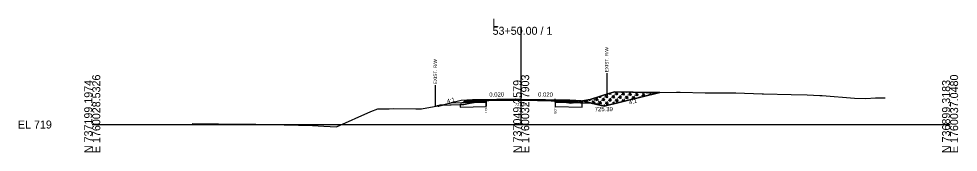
# Model space of a CAD drawing. Extents: x -26 to 4303, y -10 to 9577.
# Drawn here: x 3974.3 to 4302.8, y 3490.3 to 3537 of the extents above; entities that cross this region are included whole.
import ezdxf

# ---------------------------------------------------------------- set-up
doc = ezdxf.new("R2010")
doc.units = 0
for name, color, linetype in [('Default', 7, 'Continuous'), ('Exist CMT Pavement', 7, 'Continuous'), ('Old_Level_2', 7, 'Continuous'), ('Pattern 3', 7, 'Continuous'), ('Prop CMT Conc Surface', 7, 'Continuous'), ('Prop CMT Concrete Structures', 7, 'Continuous'), ('Prop CMT Pvmt Course 1', 7, 'Continuous'), ('Prop CMT Pvmt Course 1 CG', 7, 'Continuous'), ('Prop CMT Pvmt Course 2', 7, 'Continuous'), ('Prop CMT Pvmt Course 2 Wedge', 7, 'Continuous'), ('Prop CMT Pvmt Course 3', 7, 'Continuous'), ('Prop CMT Pvmt Surface', 7, 'Continuous'), ('Prop CMT Pvmt Surface Shoulder', 7, 'Continuous'), ('Prop CMT Pvmt Wedge Surface 1', 7, 'Continuous'), ('Prop CMT Pvmt Wedge Surface 2', 7, 'Continuous'), ('Prop CMT Pvmt Wedge Surface 3', 7, 'Continuous'), ('Prop CMT Shld Paved Course 1', 7, 'Continuous'), ('Prop CMT Shld Paved Course 2', 7, 'Continuous'), ('Prop CMT Shld Paved Course 3', 7, 'Continuous'), ('Prop CMT Slope Grass', 7, 'Continuous'), ('Prop CMT Subgrade Earthwork', 7, 'Continuous'), ('Prop Road Sect_ Recs - UC Shallow (Outline)', 7, 'Continuous'), ('Prop Shade Light', 7, 'Continuous'), ('Prop XS DDE Elevations', 7, 'Continuous'), ('Prop XS Ditch Standard Text', 7, 'Continuous'), ('Prop XS Hydro Elevations', 7, 'Continuous'), ('Prop XS SE Text', 7, 'Continuous'), ('Prop XS Side Slope Text', 7, 'Continuous'), ('Prop XS Wedging', 7, 'Continuous')]:
    doc.layers.add(name, color=color, linetype=linetype)

msp = doc.modelspace()

# ---------------------------------------------------------------- linework, layer by layer
at = {"layer": 'Exist CMT Pavement'}
for points in [[(4150, 3508.93), (4133, 3508.59)], [(4150, 3508.93), (4167, 3508.59)]]:
    msp.add_lwpolyline(points, dxfattribs=at)
at = {"layer": 'Old_Level_2'}
for p, q in [((4150, 3500), (4150, 3534.21)), ((4150, 3500), (4150, 3534.21)), ((4000, 3500), (4150, 3500)), ((4000, 3500), (4150, 3500)), ((4150, 3500), (4300, 3500)), ((4150, 3500), (4300, 3500))]:
    msp.add_line(p, q, dxfattribs=at)
at = {"layer": 'Pattern 3'}
for p, q in [((4174.2, 3508.78), (4174.46, 3508.51)), ((4175.78, 3508.68), (4176.98, 3509)), ((4175.94, 3509.28), (4176.82, 3508.4)), ((4176.54, 3509.44), (4176.22, 3508.23)), ((4177.46, 3509.82), (4177.34, 3509.35)), ((4177.6, 3509.86), (4177.94, 3509.52)), ((4178.13, 3508.56), (4179.34, 3508.88)), ((4178.29, 3509.16), (4179.18, 3508.28)), ((4178.9, 3509.32), (4178.57, 3508.12)), ((4179.25, 3509.68), (4180.46, 3510)), ((4179.41, 3510.28), (4180.3, 3509.4)), ((4180.02, 3510.44), (4179.69, 3509.23)), ((4180.49, 3508.44), (4181.7, 3508.76)), ((4180.65, 3509.04), (4181.53, 3508.16)), ((4180.97, 3510.93), (4180.81, 3510.35)), ((4181.25, 3509.2), (4180.93, 3508)), ((4181, 3510.94), (4181.42, 3510.52)), ((4181.61, 3509.56), (4182.81, 3509.88)), ((4181.77, 3510.16), (4182.65, 3509.28)), ((4182.37, 3510.32), (4182.05, 3509.12)), ((4182.73, 3510.68), (4183.93, 3511)), ((4182.89, 3511.28), (4183.77, 3510.4)), ((4183.01, 3508.92), (4183.89, 3508.04)), ((4183.48, 3511.4), (4183.17, 3510.24)), ((4183.61, 3509.09), (4183.29, 3507.88)), ((4183.96, 3509.44), (4185.17, 3509.76)), ((4184.13, 3510.04), (4185.01, 3509.16)), ((4184.3, 3511.39), (4184.29, 3511.35)), ((4184.73, 3510.21), (4184.41, 3509)), ((4185.08, 3510.56), (4186.29, 3510.88)), ((4185.24, 3511.16), (4186.13, 3510.28)), ((4185.36, 3508.81), (4186.03, 3508.14)), ((4185.85, 3511.32), (4185.52, 3510.12)), ((4185.97, 3508.97), (4185.73, 3508.07)), ((4186.32, 3509.32), (4187.53, 3509.65)), ((4186.48, 3509.93), (4187.37, 3509.04)), ((4186.68, 3511.37), (4186.64, 3511.24)), ((4187.09, 3510.09), (4186.76, 3508.88)), ((4187.44, 3510.44), (4188.65, 3510.76)), ((4187.6, 3511.04), (4188.48, 3510.16)), ((4188.2, 3511.21), (4187.88, 3510)), ((4188.32, 3508.85), (4188.28, 3508.71)), ((4188.68, 3509.2), (4189.88, 3509.53)), ((4188.84, 3509.81), (4189.61, 3509.04)), ((4189.06, 3511.35), (4189, 3511.12)), ((4189.44, 3509.97), (4189.16, 3508.93)), ((4189.55, 3511.34), (4189.6, 3511.28)), ((4189.8, 3510.32), (4191, 3510.65)), ((4189.96, 3510.93), (4190.84, 3510.04)), ((4190.56, 3511.09), (4190.24, 3509.88)), ((4191.19, 3509.69), (4191.4, 3509.49)), ((4191.44, 3511.3), (4191.36, 3511)), ((4191.8, 3509.85), (4191.72, 3509.57)), ((4191.83, 3511.29), (4191.96, 3511.16)), ((4192.15, 3510.2), (4193.36, 3510.53)), ((4192.31, 3510.81), (4193.19, 3509.93)), ((4192.92, 3510.97), (4192.6, 3509.79)), ((4193.81, 3511.24), (4193.71, 3510.88)), ((4194.12, 3511.24), (4194.32, 3511.04)), ((4194.67, 3510.69), (4194.98, 3510.38)), ((4195.27, 3510.85), (4195.16, 3510.43)), ((4195.63, 3511.2), (4195.74, 3511.24)), ((4196.2, 3511.24), (4196.07, 3510.76)), ((4196.36, 3511.24), (4196.67, 3510.92)), ((4120.68, 3506.55), (4120.66, 3506.47)), ((4120.95, 3506.4), (4121.22, 3506.47)), ((4134.39, 3507.88), (4134.44, 3507.82)), ((4134.65, 3507.92), (4134.63, 3507.83)), ((4136.5, 3508), (4136.63, 3507.87)), ((4137.1, 3508.16), (4137.03, 3507.87)), ((4162.37, 3508.24), (4162.28, 3507.89)), ((4162.69, 3508.2), (4162.88, 3508.02)), ((4164.68, 3507.93), (4164.66, 3507.85)), ((4172.46, 3508.28), (4172.81, 3507.93)), ((4173.07, 3508.44), (4172.92, 3507.91)), ((4173.04, 3507.87), (4173.51, 3508)), ((4173.96, 3508.72), (4173.86, 3508.35)), ((4174.66, 3507.56), (4175.86, 3507.88)), ((4174.82, 3508.16), (4175.7, 3507.28)), ((4175.42, 3508.32), (4175.16, 3507.35)), ((4176.66, 3507.09), (4176.63, 3506.98)), ((4177.01, 3507.44), (4178.22, 3507.76)), ((4177.17, 3508.04), (4178.06, 3507.16)), ((4177.78, 3508.2), (4177.45, 3507)), ((4178.41, 3506.81), (4178.78, 3506.44)), ((4179.02, 3506.97), (4178.87, 3506.42)), ((4178.97, 3506.39), (4179.46, 3506.52)), ((4179.37, 3507.32), (4180.58, 3507.64)), ((4179.53, 3507.92), (4180.41, 3507.04)), ((4180.13, 3508.09), (4179.81, 3506.88)), ((4181.73, 3507.2), (4182.93, 3507.53)), ((4181.89, 3507.81), (4182.45, 3507.25)), ((4182.49, 3507.97), (4182.29, 3507.21)), ((4182.84, 3508.32), (4184.05, 3508.64)), ((4184.85, 3507.85), (4184.85, 3507.85)), ((4185.2, 3508.2), (4186.41, 3508.53)), ((4187.72, 3508.69), (4187.82, 3508.59))]:
    msp.add_line(p, q, dxfattribs=at)
for points in [[(4198.52, 3511.26), (4179, 3506.39), (4171.5, 3508.26), (4174.07, 3508.74), (4180.97, 3510.93), (4182.8, 3511.4), (4189.19, 3511.35), (4194.29, 3511.23), (4195.83, 3511.24)], [(4120.49, 3506.51), (4121, 3506.39), (4122.53, 3506.77), (4121.53, 3506.73), (4120.85, 3506.59)], [(4137.7, 3507.8), (4133.51, 3507.72), (4137.58, 3508.44), (4137.7, 3508.45)], [(4165.84, 3507.73), (4163.99, 3508.04), (4161.91, 3508.29), (4161.91, 3507.81)], [(4171.31, 3508.22), (4171.31, 3507.62), (4168.46, 3507.68)]]:
    msp.add_lwpolyline(points, close=True, dxfattribs=at)
at = {"layer": 'Prop CMT Conc Surface'}
for points in [[(4137.7, 3508.43), (4133, 3508.34)], [(4133, 3508.34), (4133, 3508.13)], [(4133, 3508.13), (4137.7, 3508.22)], [(4137.7, 3508.22), (4137.7, 3508.43)], [(4161.91, 3508.23), (4161.91, 3508.44)], [(4161.91, 3508.44), (4167, 3508.34)], [(4167, 3508.13), (4161.91, 3508.23)], [(4167, 3508.34), (4167, 3508.13)]]:
    msp.add_lwpolyline(points, dxfattribs=at)
at = {"layer": 'Prop CMT Concrete Structures'}
for points in [[(4150, 3508.8), (4137.7, 3508.55)], [(4150, 3508.8), (4161.91, 3508.56)], [(4133, 3508.34), (4133, 3508.59)], [(4137.7, 3508.43), (4133, 3508.34)], [(4137.7, 3508.55), (4137.7, 3508.43)], [(4161.91, 3508.56), (4161.91, 3508.44)], [(4161.91, 3508.44), (4167, 3508.34)], [(4167, 3508.34), (4167, 3508.59)]]:
    msp.add_lwpolyline(points, dxfattribs=at)
at = {"layer": 'Prop CMT Pvmt Course 1'}
for points in [[(4137.7, 3508.22), (4133, 3508.13)], [(4133, 3508.13), (4133, 3507.79)], [(4133, 3507.79), (4137.7, 3507.89)], [(4137.7, 3507.89), (4137.7, 3508.22)], [(4161.91, 3508.23), (4167, 3508.13)], [(4161.91, 3507.9), (4161.91, 3508.23)], [(4167, 3507.79), (4161.91, 3507.9)], [(4167, 3508.13), (4167, 3507.79)]]:
    msp.add_lwpolyline(points, dxfattribs=at)
at = {"layer": 'Prop CMT Pvmt Course 2'}
for points in [[(4133, 3508.59), (4131, 3508.55), (4130.74, 3508.29)], [(4130.74, 3508.29), (4133, 3508.34)], [(4133, 3508.34), (4133, 3508.59)], [(4167, 3508.59), (4169, 3508.55), (4169.26, 3508.29)], [(4167, 3508.34), (4167, 3508.59)], [(4169.26, 3508.29), (4167, 3508.34)]]:
    msp.add_lwpolyline(points, dxfattribs=at)
at = {"layer": 'Prop CMT Pvmt Course 2 Wedge'}
for points in [[(4169, 3508.55), (4171, 3508.39), (4179, 3506.39), (4198.52, 3511.26)], [(4131, 3508.55), (4129, 3508.39), (4122.53, 3506.77)]]:
    msp.add_lwpolyline(points, dxfattribs=at)
at = {"layer": 'Prop CMT Pvmt Course 3'}
for points in [[(4133, 3508.34), (4130.74, 3508.29), (4130.53, 3508.08)], [(4130.53, 3508.08), (4133, 3508.13)], [(4133, 3508.13), (4133, 3508.34)], [(4167, 3508.34), (4169.26, 3508.29), (4169.47, 3508.08)], [(4167, 3508.13), (4167, 3508.34)], [(4169.47, 3508.08), (4167, 3508.13)]]:
    msp.add_lwpolyline(points, dxfattribs=at)
at = {"layer": 'Prop CMT Pvmt Surface'}
for points in [[(4150, 3508.68), (4133, 3508.34)], [(4133, 3508.34), (4133, 3508.59)], [(4150, 3508.68), (4167, 3508.34)], [(4167, 3508.34), (4167, 3508.59)]]:
    msp.add_lwpolyline(points, dxfattribs=at)
at = {"layer": 'Prop CMT Pvmt Surface Shoulder'}
for points in [[(4137.71, 3508.45), (4138, 3508.46), (4139.37, 3508.52), (4140.22, 3508.53), (4140.5, 3508.53), (4141.7, 3508.54), (4143.01, 3508.56), (4144.13, 3508.58), (4145.51, 3508.58), (4146.96, 3508.57), (4148.01, 3508.56), (4149.14, 3508.56), (4149.65, 3508.57), (4150, 3508.57)], [(4150, 3508.57), (4150.28, 3508.57), (4150.96, 3508.55), (4151.54, 3508.54), (4153.01, 3508.51), (4153.86, 3508.51), (4155.51, 3508.49), (4156.29, 3508.47), (4158.01, 3508.4), (4160.05, 3508.36), (4160.47, 3508.35), (4160.85, 3508.34), (4160.9, 3508.34), (4160.95, 3508.34), (4161.9, 3508.29), (4161.9, 3508.29)]]:
    msp.add_lwpolyline(points, dxfattribs=at)
at = {"layer": 'Prop CMT Pvmt Wedge Surface 1'}
for p, q in [((4133.02, 3507.67), (4125.53, 3507.52)), ((4137.7, 3507.76), (4133.02, 3507.67)), ((4161.91, 3507.77), (4166.98, 3507.67)), ((4166.98, 3507.67), (4174.47, 3507.52))]:
    msp.add_line(p, q, dxfattribs=at)
for points in [[(4137.7, 3507.76), (4137.71, 3508.45)], [(4161.91, 3507.77), (4161.9, 3508.29)]]:
    msp.add_lwpolyline(points, dxfattribs=at)
at = {"layer": 'Prop CMT Pvmt Wedge Surface 2'}
for points in [[(4137.7, 3508.55), (4138, 3508.56), (4139.37, 3508.59), (4140.22, 3508.61), (4140.5, 3508.61), (4141.7, 3508.63), (4143.01, 3508.66), (4144.13, 3508.68), (4145.51, 3508.71), (4146.96, 3508.74), (4148.01, 3508.76), (4149.14, 3508.78), (4149.65, 3508.79), (4150, 3508.8)], [(4150, 3508.8), (4150, 3508.68)], [(4150, 3508.8), (4150.28, 3508.79), (4150.96, 3508.78), (4151.54, 3508.77), (4153.01, 3508.74), (4153.86, 3508.72), (4155.51, 3508.69), (4156.29, 3508.67), (4158.01, 3508.64), (4160.05, 3508.6), (4160.47, 3508.59), (4160.85, 3508.58), (4160.9, 3508.58), (4160.95, 3508.58), (4161.9, 3508.56), (4161.91, 3508.56)], [(4150, 3508.68), (4149.65, 3508.67), (4149.14, 3508.66), (4148.01, 3508.64), (4146.96, 3508.61), (4145.51, 3508.59), (4145.43, 3508.58), (4144.13, 3508.58), (4143.01, 3508.56), (4141.7, 3508.54), (4140.5, 3508.53), (4140.22, 3508.53), (4139.37, 3508.52), (4138, 3508.46), (4137.7, 3508.45)], [(4137.7, 3508.45), (4137.7, 3508.55)], [(4161.91, 3508.44), (4161.9, 3508.44), (4160.95, 3508.46), (4160.9, 3508.46), (4160.85, 3508.46), (4160.47, 3508.47), (4160.05, 3508.47), (4158.01, 3508.52), (4156.29, 3508.55), (4155.51, 3508.57), (4153.86, 3508.6), (4153.01, 3508.62), (4151.54, 3508.64), (4150.96, 3508.66), (4150.28, 3508.67), (4150, 3508.68)], [(4161.91, 3508.56), (4161.91, 3508.44)]]:
    msp.add_lwpolyline(points, dxfattribs=at)
at = {"layer": 'Prop CMT Pvmt Wedge Surface 3'}
for points in [[(4145.43, 3508.58), (4145.51, 3508.59)], [(4150, 3508.57), (4149.65, 3508.57), (4149.14, 3508.56), (4148.01, 3508.56), (4146.96, 3508.57), (4145.51, 3508.58), (4145.43, 3508.58)], [(4145.51, 3508.59), (4146.96, 3508.61), (4148.01, 3508.64), (4149.14, 3508.66), (4149.65, 3508.67), (4150, 3508.68)], [(4150, 3508.68), (4150, 3508.57)], [(4150, 3508.68), (4150.28, 3508.67), (4150.96, 3508.66), (4151.54, 3508.64), (4153.01, 3508.62), (4153.86, 3508.6), (4155.51, 3508.57), (4156.29, 3508.55), (4158.01, 3508.52), (4160.05, 3508.47), (4160.47, 3508.47), (4160.85, 3508.46), (4160.9, 3508.46), (4160.95, 3508.46), (4161.9, 3508.44), (4161.91, 3508.44)], [(4161.91, 3508.29), (4161.9, 3508.29), (4160.95, 3508.34), (4160.9, 3508.34), (4160.85, 3508.34), (4160.47, 3508.35), (4160.05, 3508.36), (4158.01, 3508.4), (4156.29, 3508.47), (4155.51, 3508.49), (4153.86, 3508.51), (4153.01, 3508.51), (4151.54, 3508.54), (4150.96, 3508.55), (4150.28, 3508.57), (4150, 3508.57)], [(4161.91, 3508.44), (4161.91, 3508.29)]]:
    msp.add_lwpolyline(points, dxfattribs=at)
at = {"layer": 'Prop CMT Shld Paved Course 1'}
for points in [[(4133, 3508.13), (4133, 3508.59)], [(4150, 3508.47), (4133, 3508.13)], [(4150, 3508.47), (4167, 3508.13)], [(4167, 3508.13), (4167, 3508.59)]]:
    msp.add_lwpolyline(points, dxfattribs=at)
at = {"layer": 'Prop CMT Shld Paved Course 2'}
for points in [[(4133, 3508.59), (4131, 3508.55)], [(4167, 3508.59), (4169, 3508.55)]]:
    msp.add_lwpolyline(points, dxfattribs=at)
at = {"layer": 'Prop CMT Shld Paved Course 3'}
for points in [[(4150, 3508.93), (4133, 3508.59)], [(4137.7, 3508.55), (4150, 3508.8)], [(4150, 3508.68), (4150, 3508.93)], [(4150, 3508.93), (4167, 3508.59)], [(4150, 3508.8), (4150, 3508.68), (4150, 3508.68)], [(4161.91, 3508.56), (4150, 3508.8)], [(4133, 3508.59), (4133, 3508.34)], [(4133, 3508.34), (4137.7, 3508.43)], [(4137.7, 3508.43), (4137.7, 3508.55)], [(4161.91, 3508.44), (4161.91, 3508.56)], [(4167, 3508.34), (4161.91, 3508.44)], [(4167, 3508.59), (4167, 3508.34)]]:
    msp.add_lwpolyline(points, dxfattribs=at)
at = {"layer": 'Prop CMT Slope Grass'}
msp.add_lwpolyline([(4034.95, 3500.31), (4044.1, 3500.28), (4055.39, 3500.14), (4057.25, 3500.12), (4077.04, 3499.61), (4081.03, 3499.37), (4085.37, 3499.21), (4097.48, 3504.59), (4099.82, 3505.44), (4103.81, 3505.54), (4105.47, 3505.6), (4113.14, 3505.51), (4115.13, 3505.46), (4120.85, 3506.59), (4121.53, 3506.73), (4128.59, 3507.02), (4129.96, 3507.06), (4132.2, 3507.49), (4137.58, 3508.44), (4138, 3508.46), (4139.37, 3508.52), (4140.5, 3508.53), (4141.7, 3508.54), (4143.01, 3508.56), (4144.13, 3508.58), (4145.51, 3508.58), (4146.56, 3508.57), (4148.01, 3508.56), (4149.14, 3508.56), (4149.65, 3508.57), (4150.28, 3508.57), (4150.96, 3508.55), (4151.54, 3508.54), (4153.01, 3508.51), (4153.86, 3508.51), (4155.51, 3508.49), (4156.29, 3508.47), (4158.01, 3508.4), (4160.05, 3508.36), (4160.47, 3508.35), (4160.9, 3508.34), (4161.9, 3508.29), (4163.99, 3508.04), (4167.4, 3507.48), (4169.67, 3507.92), (4174.07, 3508.74), (4180.97, 3510.93), (4182.8, 3511.4), (4189.19, 3511.35), (4194.29, 3511.23), (4195.83, 3511.24), (4204.3, 3511.33), (4205.56, 3511.32), (4214.3, 3511.11), (4223.56, 3511.09), (4224.31, 3511.07), (4225.02, 3511.05), (4234.31, 3510.78), (4234.74, 3510.77), (4244.47, 3510.49), (4249.96, 3510.34), (4254.43, 3510.2), (4255.3, 3510.14), (4266.62, 3509.2), (4270.57, 3509.06), (4273.96, 3509.29), (4276.31, 3509.34), (4277.32, 3509.4)], dxfattribs=at)
at = {"layer": 'Prop CMT Subgrade Earthwork'}
for points in [[(4133, 3508.13), (4130.53, 3508.08), (4130.03, 3508.07), (4129.69, 3507.73)], [(4129.69, 3507.73), (4133, 3507.79)], [(4133, 3507.79), (4133, 3508.13)], [(4167, 3508.13), (4169.47, 3508.08), (4169.97, 3508.07), (4170.31, 3507.73)], [(4167, 3507.79), (4167, 3508.13)], [(4170.31, 3507.73), (4167, 3507.79)]]:
    msp.add_lwpolyline(points, dxfattribs=at)
at = {"layer": 'Prop Road Sect_ Recs - UC Shallow (Outline)'}
for points in [[(4128.72, 3506.12), (4137.74, 3506.31), (4137.7, 3507.8), (4133.51, 3507.72), (4132.15, 3507.48), (4130.38, 3507.14), (4129.96, 3507.06), (4128.71, 3507.03)], [(4161.87, 3506.31), (4171.28, 3506.12), (4171.31, 3507.62), (4168.46, 3507.68), (4167.4, 3507.48), (4166.73, 3507.59), (4165.84, 3507.73), (4161.91, 3507.81)]]:
    msp.add_lwpolyline(points, close=True, dxfattribs=at)
at = {"layer": 'Prop Shade Light'}
for p, q in [((4128.72, 3506.12), (4137.74, 3506.31)), ((4133.51, 3507.72), (4132.15, 3507.48)), ((4137.7, 3507.8), (4133.51, 3507.72)), ((4137.74, 3506.31), (4137.7, 3507.8)), ((4161.9, 3507.81), (4161.87, 3506.31)), ((4161.87, 3506.31), (4171.28, 3506.12)), ((4165.84, 3507.73), (4161.9, 3507.81)), ((4167.4, 3507.48), (4165.84, 3507.73)), ((4168.46, 3507.68), (4167.4, 3507.48)), ((4170.31, 3507.64), (4168.46, 3507.68)), ((4171.31, 3507.62), (4170.31, 3507.64)), ((4171.28, 3506.12), (4171.31, 3507.62))]:
    msp.add_line(p, q, dxfattribs=at)
msp.add_lwpolyline([(4132.15, 3507.48), (4129.96, 3507.06), (4128.71, 3507.03), (4128.72, 3506.12)], dxfattribs=at)
at = {"layer": 'Prop XS DDE Elevations'}
for points in [[(4174.47, 3507.52), (4179, 3506.39), (4198.52, 3511.26), (4195.83, 3511.24), (4194.29, 3511.23), (4189.19, 3511.35), (4182.8, 3511.4), (4180.97, 3510.93), (4174.07, 3508.74), (4171.5, 3508.26)], [(4133.02, 3507.67), (4125.53, 3507.52), (4122.53, 3506.77), (4128.59, 3507.02), (4129.96, 3507.06), (4132.2, 3507.49), (4133.25, 3507.67)], [(4137.7, 3507.76), (4133.25, 3507.67), (4137.58, 3508.44), (4137.71, 3508.45)], [(4139.37, 3508.52), (4140.5, 3508.53), (4140.22, 3508.53)], [(4160.47, 3508.35), (4160.85, 3508.34), (4160.9, 3508.34)], [(4160.9, 3508.34), (4160.95, 3508.34), (4161.9, 3508.29)], [(4161.91, 3507.77), (4166.13, 3507.69), (4163.99, 3508.04), (4161.9, 3508.29)], [(4166.98, 3507.67), (4168.27, 3507.64), (4167.4, 3507.48), (4166.13, 3507.69)], [(4169.67, 3507.92), (4171.5, 3508.26), (4174.47, 3507.52), (4168.27, 3507.64)]]:
    msp.add_lwpolyline(points, close=True, dxfattribs=at)
at = {"layer": 'Prop XS Ditch Standard Text'}
for p, q in [((4179.93, 3518), (4179.93, 3510.6)), ((4119.93, 3513.81), (4119.93, 3506.41)), ((4137.7, 3508.45), (4137.7, 3506.4)), ((4161.91, 3508.29), (4161.91, 3506.24))]:
    msp.add_line(p, q, dxfattribs=at)
at = {"layer": 'Prop XS Wedging'}
for p, q in [((4137.71, 3508.45), (4137.71, 3508.88)), ((4150, 3508.8), (4150, 3508.8)), ((4161.9, 3508.56), (4150, 3508.8)), ((4161.91, 3508.29), (4161.91, 3508.94)), ((4137.71, 3508.55), (4137.71, 3508.45)), ((4161.9, 3508.29), (4161.9, 3508.56))]:
    msp.add_line(p, q, dxfattribs=at)
for points in [[(4150, 3508.8), (4133, 3508.46)], [(4150, 3508.8), (4150, 3508.8), (4137.71, 3508.55)], [(4150, 3508.8), (4167, 3508.46)], [(4137.71, 3508.45), (4138, 3508.46), (4139.37, 3508.52), (4140.5, 3508.53), (4141.7, 3508.54), (4143.01, 3508.56), (4144.13, 3508.58), (4145.51, 3508.58), (4146.56, 3508.57), (4148.01, 3508.56), (4149.14, 3508.56), (4149.65, 3508.57), (4150.28, 3508.57), (4150.96, 3508.55), (4151.54, 3508.54), (4153.01, 3508.51), (4153.86, 3508.51), (4155.51, 3508.49), (4156.29, 3508.47), (4158.01, 3508.4), (4160.05, 3508.36), (4160.47, 3508.35), (4160.9, 3508.34), (4161.9, 3508.29), (4161.9, 3508.29)], [(4161.9, 3508.29), (4161.9, 3508.29)]]:
    msp.add_lwpolyline(points, dxfattribs=at)

# ---------------------------------------------------------------- texts
at = {"layer": 'Default'}
msp.add_text('-', height=0.0001, dxfattribs=at).set_placement((4000, 3500))
at = {"layer": 'Old_Level_2'}
for s, p in [('L', (4140, 3534.21)), ('L', (4140, 3534.21)), ('53+50.00 / 1', (4140, 3531.41)), ('53+50.00 / 1', (4140, 3531.41)), ('EL 719', (3974, 3498.6)), ('EL 719', (3974, 3498.6))]:
    msp.add_text(s, height=2.8, dxfattribs=at).set_placement(p)
for s, p in [('N 737199.1974', (4000, 3490)), ('N 737199.1974', (4000, 3490)), ('E 1760028.5326', (4002.8, 3490)), ('E 1760028.5326', (4002.8, 3490)), ('N 737049.2579', (4150, 3490)), ('N 737049.2579', (4150, 3490)), ('E 1760032.7903', (4152.8, 3490)), ('E 1760032.7903', (4152.8, 3490)), ('N 736899.3183', (4300, 3490)), ('N 736899.3183', (4300, 3490)), ('E 1760037.0480', (4302.8, 3490)), ('E 1760037.0480', (4302.8, 3490))]:
    msp.add_text(s, height=2.8, rotation=90, dxfattribs=at).set_placement(p)
at = {"layer": 'Prop CMT Pvmt Course 1 CG'}
msp.add_text('727.57', height=1, dxfattribs=at).set_placement((4147.85, 3506.57))
at = {"layer": 'Prop XS Ditch Standard Text'}
for s, height, p in [('EXIST. R/W', 1.181, (4180.52, 3518.3)), ('EXIST. R/W', 1.181, (4120.52, 3514.11)), ('EOP', 0.787, (4138.1, 3504)), ('EOP', 0.787, (4162.3, 3503.84))]:
    msp.add_text(s, height=height, rotation=90, dxfattribs=at).set_placement(p)
at = {"layer": 'Prop XS Hydro Elevations'}
msp.add_text('725.39', height=1.5, dxfattribs=at).set_placement((4175.73, 3504.67))
at = {"layer": 'Prop XS SE Text'}
for rotation, p in [(1.1458, (4138.86, 3509.7)), (358.8542, (4155.9, 3509.81))]:
    msp.add_text('0.020', height=1.5, rotation=rotation, dxfattribs=at).set_placement(p)
at = {"layer": 'Prop XS Side Slope Text'}
for rotation, p in [(14.0362, (4124.17, 3507.37)), (345.9638, (4174.5, 3507.8)), (14.0362, (4187.84, 3506.99))]:
    msp.add_text('4:1', height=1.5, rotation=rotation, dxfattribs=at).set_placement(p)

doc.saveas('drawing.dxf')
